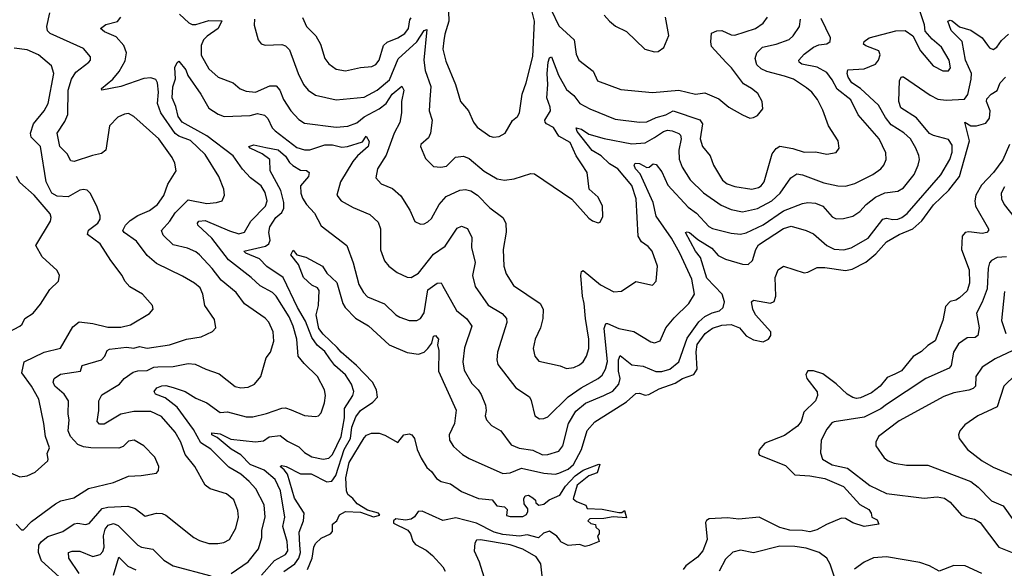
# Model space of a CAD drawing. Extents: x 1933546 to 2138868, y 524910 to 667279.
# Tile 302 of 466: x 2028135 to 2033394, y 639061 to 641992. Entities that reach past the tile are written whole.
import ezdxf

# ---------------------------------------------------------------- set-up
doc = ezdxf.new("R2010")
doc.units = 0

msp = doc.modelspace()

# ---------------------------------------------------------------- linework, layer by layer
at = {"layer": '0CON10XD'}
for points in [[(2029585, 639908.5), (2029655, 639877.3), (2029715, 639871.4), (2029730, 639875), (2029745, 639891.2), (2029762.7, 639945), (2029768.2, 639985), (2029762.7, 640015), (2029725, 640085.6), (2029654.7, 640154.7), (2029622.7, 640195), (2029614.2, 640285), (2029595.6, 640355), (2029574.3, 640404.3), (2029505, 640515.5), (2029485, 640533.9), (2029419.9, 640569.9), (2029371.8, 640615), (2029249.5, 640709.5), (2029160.3, 640825), (2029085.6, 640895), (2029083.5, 640905), (2029092.2, 640915), (2029125, 640918.7), (2029255, 640864.8), (2029305, 640848.9), (2029335, 640857.5), (2029369.3, 640915), (2029447.5, 640995), (2029455.9, 641025), (2029445, 641068.6), (2029424.7, 641104.8), (2029367.5, 641147.5), (2029325, 641193.8), (2029275.1, 641265.1), (2029135, 641372.3), (2029002, 641445), (2028981.7, 641475), (2028968.4, 641528.4), (2028948.8, 641575), (2028953.1, 641633.1), (2028966.1, 641676.1), (2028962.6, 641737.4), (2028975, 641763.8), (2028985, 641771.2), (2029021.5, 641725), (2029033.2, 641693.2), (2029102.5, 641595), (2029145, 641518.6), (2029195, 641486.5), (2029227.5, 641475), (2029365, 641480.6), (2029405, 641491.2), (2029442.4, 641482.4), (2029460.4, 641465), (2029483.9, 641415), (2029499.2, 641399.2), (2029615, 641310), (2029655, 641296.7), (2029685, 641297.4), (2029765, 641323.1), (2029805, 641322.8), (2029855, 641311.4), (2029885, 641313.9), (2029965, 641339.2), (2029985, 641370), (2030002, 641342), (2029996.8, 641315), (2029939.6, 641265), (2029914.8, 641235.2), (2029847.8, 641125), (2029828, 641055), (2029851.2, 641025), (2029915, 640989.4), (2030005, 640951.9), (2030049.7, 640909.7), (2030062.3, 640875), (2030062.2, 640762.2), (2030083.1, 640703.1), (2030105.7, 640675), (2030150.8, 640640.8), (2030205, 640617.1), (2030225, 640614.4), (2030265, 640637.1), (2030345, 640740), (2030407, 640783), (2030471.6, 640878.4), (2030495, 640888.8), (2030526.9, 640876.9), (2030548.8, 640828.8), (2030548, 640775), (2030567.2, 640695), (2030553.1, 640625), (2030566.9, 640566.9), (2030636.5, 640466.5), (2030711.9, 640421.9), (2030735.6, 640395), (2030736.4, 640375), (2030686.5, 640215), (2030682.9, 640175), (2030689.2, 640149.2), (2030785, 640025.6), (2030857.4, 639977.4), (2030867.1, 639957.1), (2030885.6, 639875.6), (2030910.3, 639860.3), (2030935, 639860.6), (2030955, 639871.1), (2031065, 639977.6), (2031133.8, 640025), (2031224.8, 640075.2), (2031245, 640093.1), (2031264.2, 640125), (2031273.4, 640166.6), (2031256.9, 640343.1), (2031265, 640368.6), (2031275, 640369.5), (2031335, 640341.5), (2031415, 640326.7), (2031505, 640270.5), (2031525, 640265.6), (2031555, 640276), (2031586.5, 640345), (2031629.9, 640400.1), (2031709.6, 640475), (2031739.1, 640525), (2031724.6, 640605), (2031660.6, 640745), (2031616.8, 640825), (2031535, 640941.9), (2031518.8, 641015), (2031448.8, 641168.8), (2031423.7, 641195), (2031417.3, 641215), (2031422.5, 641225), (2031445, 641223.5), (2031485, 641201.9), (2031496.4, 641203.6), (2031518.1, 641221.9), (2031535, 641217.8), (2031565, 641178.9), (2031597.4, 641107.4), (2031705, 640990), (2031748.9, 640958.9), (2031815, 640887.7), (2031835, 640876.7), (2031935, 640851.2), (2031985, 640846.1), (2032015, 640853.3), (2032105, 640896.8), (2032215, 640970.6), (2032315, 641010.4), (2032345, 641014.7), (2032385, 641012), (2032425, 640995.4), (2032475, 640938.1), (2032495, 640928.9), (2032535, 640930), (2032585, 640942.3), (2032622.3, 640967.7), (2032655.5, 641005), (2032705.2, 641044.8), (2032755, 641067.2), (2032825, 641076.2), (2032855, 641093.6), (2032911.5, 641165), (2032933.8, 641215), (2032940.4, 641245), (2032936.6, 641266.6), (2032922.1, 641305), (2032892.5, 641355), (2032856.9, 641386.9), (2032790.3, 641430.3), (2032759.2, 641469.2), (2032721.5, 641535), (2032625.9, 641625), (2032579.6, 641655), (2032559.7, 641685), (2032554.6, 641705.4), (2032558.8, 641725), (2032645, 641728.9), (2032705, 641754.6), (2032721.1, 641775), (2032730.4, 641805), (2032724.4, 641825), (2032655, 641852.7), (2032642.2, 641862.2), (2032644.4, 641875), (2032672, 641895), (2032815, 641933.4), (2032864.7, 641934.7), (2032905.5, 641905.5), (2032945.8, 641825), (2033014.3, 641745), (2033065, 641718.1), (2033095, 641718.6), (2033106.7, 641735), (2033100, 641775), (2033058.6, 641845), (2033007.8, 641887.8), (2032970.9, 641930.9), (2032966.9, 641965), (2032941.4, 642045)], [(2030424.8, 642035.2), (2030427.4, 641985), (2030404.7, 641915), (2030399.7, 641880.3), (2030395.4, 641835.4), (2030410.7, 641770.7), (2030461.8, 641645), (2030488.8, 641555), (2030531.4, 641505), (2030559.2, 641445), (2030578.3, 641418.3), (2030645, 641370), (2030665, 641364.3), (2030695, 641367.5), (2030728, 641385), (2030766.4, 641453.6), (2030794, 641475), (2030804.3, 641495), (2030818.2, 641595), (2030840.4, 641655), (2030875.3, 641795), (2030885.2, 641984.8), (2030869.2, 642049.2)], [(2030972.9, 642045), (2031015, 641960), (2031095.5, 641885), (2031107.5, 641807.5), (2031121.4, 641775), (2031196.9, 641716.9), (2031221.2, 641665), (2031345, 641620), (2031515, 641603.8), (2031655, 641615.4), (2031745, 641594.5), (2031795, 641600.8), (2031869.3, 641569.3), (2031922, 641525), (2031995, 641483.8), (2032035, 641466.7), (2032055, 641468.8), (2032075, 641480), (2032103.3, 641515), (2032101.2, 641555), (2032077.2, 641597.2), (2032044, 641625), (2032000.2, 641650.2), (2031936.5, 641735), (2031905.6, 641765.6), (2031829.4, 641849.4), (2031825.4, 641874.6), (2031830.6, 641919.4), (2031857.4, 641932.6), (2031885, 641933.8), (2031935, 641911.8), (2031955, 641909.4), (2032065, 641945.3), (2032105.6, 641974.4), (2032129.1, 642005)], [(2028115, 639296.7), (2028145, 639266.7), (2028155, 639266.2), (2028198.4, 639311.6), (2028325, 639406.4), (2028355, 639421.8), (2028422.9, 639437.1), (2028502.2, 639487.8), (2028635, 639518.9), (2028715, 639553.3), (2028783.5, 639556.5), (2028865, 639570), (2028875.8, 639584.2), (2028877.5, 639605), (2028856.9, 639655), (2028797.5, 639715), (2028746.7, 639745), (2028715, 639740.8), (2028687.7, 639712.3), (2028665, 639702.7), (2028514.2, 639704.2), (2028475, 639710), (2028445, 639721.9), (2028405.7, 639765), (2028393.1, 639795), (2028399.4, 639855), (2028393.3, 639885), (2028395.5, 639955), (2028371.9, 639991.9), (2028322.7, 640035), (2028313.3, 640055), (2028318.6, 640075), (2028352.2, 640097.8), (2028460, 640115), (2028467.7, 640145), (2028571.5, 640175), (2028589.4, 640195), (2028601.4, 640225), (2028615, 640231.5), (2028705, 640243.4), (2028745, 640236.5), (2028775, 640245.8), (2028815, 640238.1), (2028935.3, 640254.7), (2029025, 640285.4), (2029103.1, 640296.9), (2029165, 640326), (2029182, 640345), (2029175, 640390), (2029123.5, 640465), (2029113.6, 640525), (2029099.2, 640559.2), (2029068.6, 640585), (2029005, 640621.8), (2028865, 640688.9), (2028815, 640731.9), (2028758.5, 640808.5), (2028691.9, 640855), (2028685.5, 640865), (2028698.9, 640895), (2028725, 640920), (2028765, 640945.8), (2028827.6, 640972.4), (2028871.5, 641005), (2028905, 641052), (2028926.6, 641113.4), (2028970, 641185), (2028963.1, 641225), (2028949.5, 641255), (2028877.5, 641355), (2028745, 641475.7), (2028715, 641490.8), (2028695, 641488.1), (2028659.4, 641470.6), (2028614.4, 641425), (2028594.3, 641295), (2028572.1, 641277.9), (2028524.1, 641265.9), (2028425, 641234.6), (2028408, 641238), (2028388.9, 641275), (2028348.8, 641315), (2028334.6, 641385), (2028375, 641447.5), (2028391.1, 641485), (2028394.1, 641615.9), (2028411.1, 641675), (2028435, 641711.3), (2028504.6, 641765.4), (2028512.9, 641775), (2028513.2, 641793.2), (2028475, 641838.1), (2028297.8, 641917.8), (2028283.1, 641933.1), (2028280, 641955), (2028295, 642028.9)], [(2028346.1, 639015), (2028251, 639101), (2028234.4, 639145), (2028236, 639184), (2028251.3, 639205), (2028285, 639231.9), (2028365, 639258.6), (2028425, 639298.9), (2028445, 639302.5), (2028485.4, 639294.6), (2028505, 639301.1), (2028575, 639380), (2028605, 639387.1), (2028712.7, 639392.7), (2028750.5, 639380.5), (2028805, 639340), (2028864.6, 639355.4), (2028895, 639354.4), (2028915.8, 639345), (2029064, 639225), (2029095, 639209.5), (2029145, 639193.6), (2029192.8, 639192.8), (2029225, 639198.5), (2029255, 639215.6), (2029289.6, 639275), (2029302.9, 639335), (2029299.1, 639369.1), (2029277.7, 639427.7), (2029239.3, 639459.3), (2029151.2, 639485), (2029125.6, 639505), (2029070.5, 639605), (2029018.4, 639668.4), (2028995.2, 639735.2), (2028965, 639788.9), (2028892.7, 639872.7), (2028835, 639898.8), (2028745, 639898.9), (2028675, 639884.7), (2028585, 639831.5), (2028561.7, 639831.7), (2028548.5, 639845), (2028557.5, 639905), (2028557.5, 639955), (2028572.7, 639987.3), (2028667.5, 640045), (2028693.1, 640075), (2028740.5, 640109.5), (2028765, 640116.3), (2028815, 640117.7), (2028851.2, 640135), (2028872.2, 640137.8), (2028955, 640139.3), (2029035, 640154.7), (2029072.1, 640152.1), (2029128.8, 640125), (2029200.6, 640100.6), (2029285, 640032.9), (2029315, 640025.7), (2029355, 640028.1), (2029389.2, 640045), (2029423.1, 640085), (2029451.8, 640185), (2029475, 640215.8), (2029492.3, 640275), (2029487.7, 640325), (2029465.7, 640375.7), (2029445, 640397.3), (2029335, 640473.2), (2029290.8, 640535), (2029210.1, 640600.1), (2029163.3, 640663.3), (2029095, 640736.4), (2029075, 640752.5), (2029031.1, 640771.1), (2028955, 640789.2), (2028901.5, 640841.5), (2028892.5, 640865), (2028936.7, 640915), (2028965, 640960.9), (2029035, 641028.9), (2029135, 641010), (2029185.4, 641014.6), (2029215.5, 641024.5), (2029229.2, 641055), (2029225, 641087.5), (2029198.2, 641155), (2029125, 641271.8), (2029046.3, 641346.3), (2028985, 641369.8), (2028965, 641384.4), (2028889.3, 641495), (2028870.4, 641545), (2028876.1, 641605), (2028871.2, 641655), (2028862.1, 641672.1), (2028835, 641681.5), (2028797.1, 641677.1), (2028675, 641634.3), (2028572.5, 641615), (2028571.2, 641625), (2028632.7, 641675), (2028666.1, 641715), (2028698.4, 641771.6), (2028705.3, 641815.3), (2028691.4, 641855), (2028650.2, 641900.2), (2028587.8, 641927.8), (2028565.8, 641945), (2028593.9, 641966.1), (2028657.4, 641982.6), (2028675.3, 642005)], [(2028988.1, 642021.9), (2029037.7, 641975), (2029055, 641966.2), (2029075, 641966.7), (2029145, 641988.2), (2029215, 641986.7), (2029195, 641945.7), (2029135.3, 641904.7), (2029116.3, 641883.7), (2029103.3, 641855), (2029103.1, 641803.1), (2029145, 641728.9), (2029195, 641684.5), (2029274.6, 641654.6), (2029312.6, 641622.6), (2029345, 641609.6), (2029395, 641605.3), (2029470.4, 641639.6), (2029505, 641638.2), (2029523.3, 641615), (2029543.4, 641565), (2029582.1, 641505), (2029625, 641458.5), (2029655, 641438.8), (2029825, 641418.8), (2029886.9, 641423.1), (2029935, 641441.1), (2029975, 641472.6), (2030054.6, 641515), (2030092.2, 641545), (2030123.4, 641595), (2030176.3, 641636.3), (2030186.6, 641615), (2030173.6, 641555), (2030174.6, 641495), (2030165, 641442), (2030135, 641385.7), (2030091.2, 641268.8), (2030045.8, 641195), (2030037, 641147), (2030065.8, 641115), (2030125, 641090.6), (2030170.2, 641050.2), (2030218.1, 640975), (2030245, 640913.8), (2030275, 640900), (2030295, 640901.9), (2030315, 640912.2), (2030335, 640930.8), (2030375, 641004.4), (2030411.9, 641048.1), (2030485, 641081.8), (2030515, 641085.5), (2030545, 641076.9), (2030579.5, 641055), (2030645, 640986.4), (2030716, 640936), (2030730.5, 640905), (2030732.9, 640857.1), (2030716.7, 640765), (2030720.5, 640675), (2030732.5, 640635), (2030772.4, 640572.4), (2030915, 640475.7), (2030931.4, 640445), (2030929.4, 640395), (2030915.6, 640345), (2030888.5, 640285), (2030876.5, 640235), (2030885.6, 640195), (2030908, 640168), (2031022, 640142), (2031055, 640128.9), (2031095, 640134.5), (2031125, 640147.5), (2031144.4, 640165), (2031162.7, 640195), (2031173.8, 640235), (2031174.6, 640285.4), (2031156.3, 640396.3), (2031150.3, 640475), (2031140, 640515), (2031131.2, 640625), (2031135, 640646.7), (2031145, 640652), (2031236.4, 640576.4), (2031308.5, 640538.5), (2031348.9, 640541.1), (2031425, 640593.1), (2031515.4, 640574.6), (2031534.1, 640595.9), (2031540.6, 640675), (2031513.1, 640755), (2031490.8, 640780.8), (2031455.3, 640805.3), (2031437.9, 640835), (2031427.5, 641035), (2031405, 641106.4), (2031329.2, 641195), (2031285, 641221.5), (2031241.1, 641265), (2031193.1, 641293.1), (2031111.9, 641395), (2031106.4, 641413.6), (2031135, 641408), (2031175, 641381.3), (2031257, 641357), (2031405, 641328.2), (2031475, 641333.8), (2031525, 641362.8), (2031573.8, 641395), (2031595, 641401.3), (2031619.2, 641399.2), (2031655, 641384), (2031664.3, 641374.3), (2031668.6, 641355), (2031654.7, 641295), (2031657.6, 641247.6), (2031673.8, 641205), (2031716.3, 641136.4), (2031786.6, 641066.6), (2031881.7, 641001.7), (2031935, 640978.1), (2031995, 640964.7), (2032075, 640983.8), (2032152.5, 641025), (2032196, 641065), (2032253.1, 641146.9), (2032285, 641167.9), (2032315, 641163.4), (2032430.6, 641120.6), (2032505.4, 641104.6), (2032545, 641103.1), (2032595, 641116.2), (2032691.4, 641165), (2032734.7, 641195.3), (2032751.1, 641215), (2032763.3, 641245), (2032761.4, 641281.4), (2032724.6, 641355), (2032613.4, 641483.4), (2032574, 641564), (2032501.1, 641621.1), (2032475, 641670.8), (2032445, 641710.4), (2032395, 641738.2), (2032311.9, 641755), (2032298.9, 641765), (2032296.5, 641775), (2032325, 641808.7), (2032375, 641844.7), (2032403, 641857), (2032446.7, 641863.3), (2032463.8, 641876.2), (2032464.6, 641895), (2032415, 641999.2)], [(2029388.5, 641995), (2029387, 641963), (2029408.8, 641885), (2029425, 641863.3), (2029445, 641856.2), (2029535, 641860), (2029555, 641851.9), (2029575, 641831.4), (2029621.2, 641705), (2029651.2, 641645), (2029675, 641615.5), (2029715, 641589.1), (2029825, 641563.8), (2029975, 641578.1), (2030044.8, 641615.2), (2030109.3, 641670.7), (2030157, 641783), (2030256.5, 641873.5), (2030294.6, 641935), (2030309.7, 641939.7), (2030292.8, 641775), (2030300.1, 641720.1), (2030330.4, 641635), (2030325.4, 641565.4), (2030322.1, 641505), (2030337.1, 641455), (2030329.4, 641385), (2030318.3, 641361.7), (2030278, 641325), (2030275.7, 641315), (2030301.4, 641251.4), (2030345, 641208.6), (2030384.5, 641204.5), (2030415, 641209.4), (2030462.4, 641257.6), (2030505, 641262.2), (2030535, 641250.5), (2030615, 641182.1), (2030685, 641141.2), (2030725, 641135.5), (2030775, 641141.5), (2030865, 641170), (2030885, 641168.6), (2031083, 641033), (2031175, 640932.5), (2031195, 640918), (2031225, 640907.5), (2031235, 640910), (2031249.7, 640940.3), (2031248.1, 640995), (2031225, 641044), (2031175.8, 641085.8), (2031165.8, 641175), (2031135, 641222), (2031106.7, 641265), (2031075, 641335.5), (2031015, 641369.1), (2030986.6, 641416.6), (2030948.8, 641435), (2030940.7, 641445), (2030940, 641455), (2030969, 641505), (2030967.7, 641525), (2030950.1, 641575), (2030955.9, 641645), (2030951.7, 641705), (2030957.1, 641765), (2030965, 641788.9), (2030975, 641794.3), (2031012.4, 641695), (2031055, 641619.4), (2031095, 641587.5), (2031126.9, 641545), (2031180, 641515), (2031315, 641460), (2031445, 641443.9), (2031485, 641446.8), (2031535, 641470), (2031586, 641484), (2031625.3, 641504.7), (2031767.2, 641457.2)], [(2029644.6, 642004.6), (2029667.3, 641955), (2029716.3, 641906.4), (2029741.5, 641861.5), (2029764.5, 641785), (2029785, 641757.1), (2029825, 641727.8), (2029875, 641719.1), (2029955, 641737.1), (2030015, 641742.7), (2030036.9, 641753.1), (2030055.4, 641775), (2030077.7, 641855), (2030097.9, 641872.1), (2030155, 641895.9), (2030191, 641919), (2030210.5, 641945), (2030218.1, 641991.9), (2030225, 642001.8)], [(2031255.7, 642015.7), (2031285, 641983.8), (2031317.7, 641957.7), (2031375, 641928.8), (2031474.5, 641834.5), (2031525, 641820.8), (2031545, 641822), (2031575, 641843.8), (2031601.7, 641908.3), (2031584.4, 642005)], [(2031767.2, 641457.2), (2031782.5, 641435), (2031769.1, 641355), (2031780.9, 641315), (2031822.2, 641265), (2031840.9, 641215), (2031888.5, 641135), (2031914.2, 641115), (2031955, 641100.8), (2032045, 641086.2), (2032081.2, 641095), (2032095, 641104.4), (2032111.2, 641125), (2032153.8, 641276.2), (2032175, 641303.3), (2032195, 641316.2), (2032265, 641304.7), (2032325, 641284.7), (2032385.3, 641285.3), (2032446.4, 641273.6), (2032495, 641282), (2032511.4, 641305), (2032506.5, 641345), (2032454.7, 641424.7), (2032425, 641508.8), (2032395.5, 641565), (2032365.6, 641605), (2032337.6, 641627.6), (2032266.9, 641675), (2032220.5, 641689.5), (2032125.8, 641715), (2032095, 641729.3), (2032071.3, 641751.3), (2032062.3, 641785), (2032071.5, 641815), (2032101.9, 641845), (2032175, 641861.4), (2032245, 641886.7), (2032266.2, 641905), (2032300, 641955), (2032305.4, 641995)], [(2029449.1, 641309.1), (2029515, 641296.2), (2029555, 641262.4), (2029575, 641229.8), (2029593.6, 641213.6), (2029635, 641188.8), (2029666, 641186), (2029680, 641175), (2029677.1, 641155), (2029634.5, 641105), (2029636.1, 641065), (2029645, 641039.4), (2029665.8, 641005), (2029708.7, 640958.7), (2029745, 640890.5), (2029881.4, 640785), (2029915, 640693.8), (2029946.9, 640576.9), (2029971.2, 640535), (2029992.1, 640512.1), (2030083.5, 640473.5), (2030144.4, 640415), (2030165, 640402.7), (2030215, 640385.4), (2030255, 640384.6), (2030275, 640395.6), (2030295, 640425.8), (2030315, 640549.1), (2030365, 640584.6), (2030385.6, 640585.6), (2030392.9, 640572.9), (2030467.8, 640437.8), (2030523.4, 640393.4), (2030550, 640355), (2030510.7, 640239.3), (2030502.1, 640165), (2030509.5, 640119.5), (2030549.2, 640049.1), (2030583.6, 640015), (2030599.2, 639989.2), (2030622.8, 639932.8), (2030626.7, 639905), (2030620.8, 639875), (2030628, 639855), (2030654.5, 639824.5), (2030705, 639795.8), (2030760.5, 639720.5), (2030803.1, 639703.1), (2030875, 639692.4), (2030927.3, 639667.3), (2030955, 639668.8), (2031013.6, 639686.4), (2031036.2, 639715), (2031065.2, 639834.8), (2031105, 639900.9), (2031156.4, 639943.6), (2031254.7, 639984.7), (2031303.1, 640006.9), (2031335.7, 640045), (2031341.7, 640075), (2031333.7, 640115), (2031333.5, 640175), (2031342.2, 640197.8), (2031405, 640148.6), (2031465, 640140.4), (2031533.3, 640113.3), (2031565, 640112.9), (2031606.9, 640125), (2031655, 640164.4), (2031699, 640291), (2031761.4, 640378.6), (2031793.8, 640406.2), (2031833.4, 640426.6), (2031872.6, 640437.4), (2031892.7, 640455), (2031899.7, 640485), (2031887.2, 640525), (2031805, 640611.6), (2031770.8, 640720.8), (2031743.5, 640755), (2031691.8, 640855), (2031700.6, 640859.4), (2031712.9, 640855), (2031757.1, 640817.1), (2031831.8, 640771.8), (2031865, 640733.1), (2031905, 640712), (2031995, 640686.8), (2032025, 640684.5), (2032049.1, 640705), (2032066.2, 640765), (2032081.5, 640788.5), (2032215, 640876.9), (2032255, 640888.2), (2032335, 640865.4), (2032375, 640847.5), (2032446, 640786), (2032485, 640766.7), (2032536.7, 640763.3), (2032575, 640773.1), (2032666.1, 640825), (2032745, 640926.9), (2032765, 640932.4), (2032797.5, 640925), (2032825, 640926.7), (2032847.3, 640935), (2032875, 640955.9), (2033055, 641162.5), (2033103.1, 641245), (2033115.9, 641284.1), (2033115, 641322), (2033095, 641352.7), (2033015, 641373), (2032995, 641383.4), (2032925, 641468.6), (2032841.2, 641521.2), (2032830.8, 641555), (2032833.3, 641666.7), (2032843.8, 641686.2), (2032855, 641686.5), (2032998.3, 641588.3), (2033037.9, 641567.9), (2033083, 641563), (2033181.7, 641568.3), (2033198.3, 641591.7), (2033217.5, 641675), (2033218, 641705), (2033186.6, 641775), (2033168.9, 641875), (2033109.7, 641935), (2033091.9, 641985), (2033105, 641989.2), (2033115, 641985.4), (2033155, 641953.5), (2033215, 641935.9), (2033275.3, 641895), (2033304.4, 641855.6), (2033315, 641842.1), (2033335, 641832.2), (2033354.3, 641845), (2033379.2, 641880.8), (2033415.5, 641914.5)], [(2028085, 639570.6), (2028135, 639549.4), (2028175, 639555.6), (2028218, 639575), (2028284, 639635), (2028287.5, 639645), (2028280.8, 639675), (2028293.3, 639705), (2028271.8, 639765), (2028263.8, 639835), (2028236.2, 639965), (2028197.3, 640035), (2028145.4, 640105), (2028157.8, 640165), (2028265, 640216.4), (2028352.5, 640237.5), (2028419.1, 640350.9), (2028452.5, 640377.5), (2028525, 640369.3), (2028605, 640348.9), (2028675, 640350), (2028727.3, 640362.7), (2028828.3, 640421.7), (2028846.7, 640445), (2028843.3, 640465), (2028790, 640525), (2028722, 640565), (2028695.8, 640595), (2028682.5, 640625), (2028621.4, 640705), (2028564.7, 640794.7), (2028497.3, 640845), (2028502.2, 640867.7), (2028552.5, 640905), (2028564.1, 640925.9), (2028564, 640945), (2028546.6, 640996.6), (2028510.8, 641065), (2028495, 641080.8), (2028475, 641085.6), (2028455, 641080.5), (2028393.6, 641046.4), (2028335, 641049.4), (2028306.6, 641065), (2028275.3, 641125), (2028245.4, 641315), (2028196.4, 641365), (2028192.1, 641385), (2028208.5, 641435), (2028266.1, 641505), (2028286.2, 641545), (2028317.1, 641705), (2028304.4, 641745), (2028234.2, 641805), (2028175, 641830.4), (2028105, 641839.5)], [(2029545, 639043.8), (2029604.3, 639085), (2029625.4, 639114.6), (2029634.8, 639145), (2029631.8, 639185), (2029626.9, 639255), (2029651.1, 639315), (2029653.7, 639355), (2029603.2, 639435), (2029564.5, 639564.5), (2029547.9, 639587.9), (2029525.8, 639605), (2029535, 639610.5), (2029558.1, 639605), (2029635, 639565.5), (2029691.4, 639565), (2029775, 639523.2), (2029802.6, 639527.4), (2029822.6, 639557.4), (2029867.8, 639695), (2029900.9, 639755), (2029908.9, 639815), (2029930, 639870), (2029955, 639903.9), (2030021.1, 639948.9), (2030045.2, 639975), (2030040.9, 640015), (2030018.9, 640055), (2029934.4, 640145), (2029851, 640215), (2029831.2, 640241.2), (2029755, 640311.7), (2029733, 640343), (2029717.8, 640415), (2029731.5, 640465), (2029734.5, 640544.5), (2029725, 640559.2), (2029695, 640574.4), (2029650.8, 640615), (2029623.5, 640685), (2029583.2, 640735), (2029595, 640760), (2029615.6, 640735.6), (2029662.7, 640722.7), (2029751.1, 640675), (2029775, 640637.3), (2029828.8, 640588.8), (2029860.8, 640475), (2029873.5, 640455), (2029928.2, 640398.2), (2029997.3, 640357.3), (2030108.6, 640255), (2030205, 640214.1), (2030265.3, 640204.7), (2030294.3, 640215), (2030314.5, 640235), (2030335.3, 640264.7), (2030345, 640300.6), (2030355.7, 640305.7), (2030372.4, 640285), (2030366.2, 640255), (2030374.1, 640225), (2030371.8, 640115), (2030465.3, 639905.3), (2030457.8, 639835), (2030427.9, 639775), (2030430.4, 639745), (2030452.3, 639712.3), (2030499.6, 639669.6), (2030535, 639647.7), (2030715, 639568.5), (2030755, 639571.9), (2030815.6, 639595.6), (2030935, 639568.7), (2030994.8, 639564.8), (2031015, 639569.3), (2031065, 639591.4), (2031092.3, 639615), (2031135.6, 639695), (2031165, 639797.1), (2031206.7, 639843.2), (2031255, 639874.6), (2031375, 639950), (2031425, 639995.5), (2031445, 639997.3), (2031475, 639986.7), (2031495, 639990.5), (2031549.8, 640020.2), (2031635, 640050.2), (2031675, 640075.5), (2031735, 640096.3), (2031752.4, 640125), (2031747.6, 640217.6), (2031753.2, 640256.8), (2031795.8, 640315), (2031835, 640343.2), (2031885, 640360.7), (2031935, 640364.3), (2031980, 640345), (2032015, 640303.8), (2032055, 640282), (2032105, 640270.9), (2032133.5, 640285), (2032146.7, 640305), (2032146.8, 640325), (2032065.6, 640415), (2032051.1, 640445), (2032044.3, 640485), (2032055, 640494), (2032145, 640477.5), (2032165, 640486.7), (2032174.3, 640515), (2032170.6, 640615), (2032185, 640656.2), (2032215, 640675.8), (2032325, 640640), (2032345, 640642.9), (2032395, 640668.2), (2032435, 640668.8), (2032545, 640651.9), (2032580.5, 640659.5), (2032653.5, 640696.5), (2032708.1, 640741.9), (2032765, 640805.3), (2032831.4, 640845), (2032905.2, 640874.8), (2032952.8, 640917.2), (2033015, 641003.6), (2033098.1, 641081.9), (2033155.1, 641154.9), (2033207.4, 641345), (2033182.5, 641445), (2033215, 641425.7), (2033245.6, 641425.6), (2033295, 641440), (2033315, 641465.8), (2033318.4, 641505), (2033298.9, 641555), (2033300.3, 641569.7), (2033323.3, 641595), (2033355.9, 641614.1), (2033372, 641655), (2033400, 641685)], [(2029425.9, 639025), (2029495, 639103.4), (2029555, 639134.8), (2029567.5, 639155), (2029563.3, 639205), (2029540.3, 639285), (2029550.5, 639335), (2029527.8, 639475), (2029498.8, 639535), (2029440, 639585), (2029365, 639615.7), (2029315, 639668.2), (2029265, 639697.4), (2029189.6, 639759.6), (2029161.5, 639775), (2029161.2, 639785), (2029205, 639780), (2029261.9, 639751.9), (2029395, 639737.6), (2029437.3, 639742.7), (2029466.9, 639763.1), (2029525, 639770), (2029565, 639740.7), (2029625, 639710.9), (2029655, 639680), (2029695, 639656.7), (2029755, 639643.8), (2029785, 639650), (2029805, 639669.1), (2029851.8, 639765), (2029869, 639865), (2029869, 639915), (2029913.8, 639985), (2029919.2, 640005), (2029906.1, 640045), (2029874, 640094), (2029818.4, 640145), (2029790.7, 640180.7), (2029765, 640219.2), (2029723.7, 640253.7), (2029695, 640294), (2029661.7, 640381.7), (2029618.5, 640455), (2029541.6, 640615), (2029455, 640673.3), (2029415, 640713.8), (2029343.1, 640745), (2029332.5, 640755), (2029447, 640783), (2029466.2, 640795), (2029472.8, 640815), (2029465.9, 640855), (2029470.3, 640885), (2029503.3, 640935), (2029535, 640961.4), (2029545.5, 640985), (2029545.9, 641015), (2029529.7, 641079.7), (2029471.9, 641185), (2029471.2, 641245), (2029429.2, 641275), (2029366.2, 641305), (2029358, 641315), (2029385, 641323.5), (2029449.1, 641309.1)], [(2033421.3, 641325), (2033386, 641244), (2033336.3, 641175), (2033272, 641108), (2033242.2, 641055), (2033236.6, 641025), (2033240.8, 640995), (2033310, 640875), (2033310, 640865), (2033300, 640855), (2033275, 640850), (2033205, 640859.2), (2033185, 640856), (2033168, 640835), (2033165.6, 640765), (2033205.9, 640655.9), (2033207.9, 640585), (2033195, 640543.8), (2033155, 640505.7), (2033135, 640493.3), (2033105, 640485.8), (2033080.4, 640459.6), (2033065.9, 640385), (2033025, 640277.1), (2032985, 640251.9), (2032951.2, 640218.8), (2032907.6, 640192.4), (2032844, 640116), (2032808.9, 640098.9), (2032768.8, 640081.2), (2032731.4, 640035), (2032685, 639998.1), (2032625, 639971.1), (2032605, 639968.5), (2032585, 639972.9), (2032555, 639990.8), (2032496.5, 640046.5), (2032425, 640099.5), (2032375, 640116.7), (2032345, 640115.3), (2032334.3, 640095.7), (2032338.2, 640075), (2032393.8, 640003.8), (2032395.8, 639985), (2032384.7, 639955), (2032323, 639895), (2032308.6, 639845), (2032289.4, 639820.6), (2032220.1, 639769.9), (2032115, 639728.9), (2032085, 639693.8), (2032080, 639675), (2032085.8, 639665), (2032225, 639609.8), (2032275, 639560.7), (2032355, 639555.9), (2032435, 639540.8), (2032535, 639497.8)], [(2028078, 640325), (2028135.4, 640354.6), (2028148.6, 640365), (2028162, 640395), (2028206.6, 640423.4), (2028245, 640471.4), (2028295, 640550.8), (2028341.2, 640595), (2028347.5, 640625), (2028335, 640652), (2028254.7, 640724.7), (2028220.8, 640785), (2028299.5, 640915), (2028302.5, 640935), (2028297.3, 640955), (2028212.5, 641055), (2028135, 641121.9), (2028117.7, 641155)], [(2033395, 641100), (2033377.8, 641065), (2033378.9, 641035), (2033392.5, 641005), (2033473.3, 640903.3)], [(2033405, 640725.8), (2033355, 640720.9), (2033325, 640705.4), (2033315, 640692.9), (2033307.4, 640665), (2033302.7, 640555), (2033276.2, 640483.8), (2033245.4, 640425), (2033259.1, 640345), (2033252.9, 640305), (2033237.5, 640295), (2033195, 640291.9), (2033149.8, 640260.2), (2033123.1, 640215), (2033110.8, 640145), (2033100, 640130), (2032975.5, 640075), (2032764.5, 639935.5), (2032735, 639913.7), (2032645, 639868.4), (2032485.5, 639844.5), (2032472.1, 639837.9), (2032446.1, 639803.9), (2032415.8, 639745), (2032411.2, 639678.8), (2032422.5, 639645), (2032474.7, 639614.7), (2032557, 639597), (2032675, 639504), (2032765, 639460.4), (2032965, 639436.4), (2033035, 639443.5), (2033075, 639435.6), (2033104.2, 639415), (2033165.5, 639345.5), (2033192.9, 639332.9), (2033235, 639324.5), (2033264.4, 639305), (2033364.7, 639174.7), (2033435.3, 639145.3)], [(2033395, 640540), (2033379.6, 640385), (2033402.3, 640315)], [(2033438.9, 640225), (2033345, 640180.9), (2033275, 640135.6), (2033242.3, 640085), (2033240, 640035), (2033228.1, 640021.9), (2033205, 640012), (2033125, 639997.8), (2033071.2, 639978.8), (2032831.3, 639848.7), (2032721.9, 639765), (2032707.1, 639735), (2032707.1, 639715), (2032751.7, 639651.7), (2032773.8, 639635), (2032805, 639623.3), (2032872, 639612), (2032985, 639612.5), (2033214.4, 639524.4), (2033253.8, 639495), (2033325, 639421.5), (2033387.5, 639395), (2033445, 639314.4)], [(2033455, 640096.8), (2033391.5, 640035), (2033355, 639923.1), (2033252.5, 639875), (2033183, 639827), (2033155.8, 639795), (2033149.2, 639775), (2033151.9, 639755), (2033197.1, 639695), (2033275, 639635.5), (2033335, 639602.1), (2033444.2, 639555)], [(2029265, 639032.5), (2029355.4, 639095), (2029409.6, 639165), (2029428.7, 639225), (2029427.8, 639265), (2029446.3, 639335), (2029440.4, 639399.6), (2029395.3, 639485), (2029360.8, 639525), (2029315, 639564.7), (2029252.2, 639602.2), (2029155, 639698.1), (2029101.9, 639731.9), (2029062.8, 639802.8), (2028975, 639921.2), (2028911.3, 639971.3), (2028860.8, 639990.8), (2028852.7, 640005), (2028867.5, 640025), (2028893.9, 640036.1), (2028915, 640037.4), (2028955, 640027.9), (2029018.2, 640005), (2029075, 639970), (2029135, 639945.9), (2029205, 639894.4), (2029245, 639897.3), (2029345, 639869.6), (2029379.1, 639870.9), (2029452.1, 639887.9), (2029535, 639917.1), (2029555, 639918.2), (2029585, 639908.5)], [(2029671.6, 639055), (2029696.7, 639115), (2029705, 639173.3), (2029715, 639194), (2029745, 639222.9), (2029794.6, 639245.4), (2029805, 639257.5), (2029805, 639296.7), (2029828.8, 639315), (2029843.6, 639346.4), (2029875, 639364.5), (2029955, 639361.9), (2030025, 639335.6), (2030058.8, 639345), (2030051.2, 639355), (2029991.5, 639371.5), (2029936.7, 639405), (2029914.7, 639434.7), (2029887.7, 639455), (2029879.7, 639475), (2029876.1, 639545), (2029895, 639627.1), (2029975, 639758.8), (2029987.7, 639772.3), (2030013, 639783), (2030055, 639782.5), (2030085, 639772.5), (2030155, 639732.5), (2030186.4, 639773.6), (2030215, 639780), (2030230, 639775), (2030243.9, 639753.9), (2030256.9, 639695), (2030279.7, 639649.7), (2030309.4, 639599.4), (2030335, 639578.1), (2030361.5, 639541.5), (2030385, 639525.5), (2030435, 639511.9), (2030495, 639471.8), (2030584.5, 639434.5), (2030605, 639432.1), (2030657.4, 639427.4), (2030682.5, 639395), (2030725, 639390), (2030737.5, 639375), (2030735, 639343.3), (2030755, 639337.5), (2030821.3, 639338.7), (2030840.9, 639349.1), (2030848.8, 639365), (2030848, 639378), (2030830, 639405), (2030827, 639433), (2030835, 639447.5), (2030851.7, 639451.7), (2030875, 639437.5), (2030890, 639425), (2030891.7, 639411.7), (2030908.3, 639398.3), (2030935, 639404), (2030963.4, 639426.6), (2031018.8, 639451.2), (2031050.3, 639499.7), (2031100.9, 639555), (2031145, 639585.9), (2031228.3, 639618.3), (2031232.5, 639615), (2031218.3, 639571.7), (2031175, 639554.3), (2031112.5, 639505), (2031091.7, 639431.7), (2031108.3, 639418.3), (2031158.3, 639398.3), (2031165, 639380), (2031245, 639376.7), (2031335, 639358.8), (2031350, 639360), (2031365, 639370), (2031375, 639330), (2031305, 639336), (2031255, 639327.5), (2031180, 639325), (2031170, 639315), (2031185, 639300), (2031210, 639295), (2031211.7, 639281.7), (2031230, 639265), (2031230, 639245), (2031220, 639235), (2031230, 639205), (2031177, 639183), (2031155, 639177.5), (2031125, 639187.5), (2031063.6, 639183.6), (2031025, 639202.5), (2031017.5, 639215), (2031003, 639233), (2030965, 639260), (2030931.7, 639248.3), (2030905, 639224), (2030845, 639240), (2030805, 639233.2), (2030715, 639242.2), (2030669.1, 639255), (2030575, 639302.8), (2030465, 639331.4), (2030395, 639316.2), (2030285, 639366), (2030262.5, 639365), (2030243.9, 639336.1), (2030225.6, 639324.4), (2030195, 639317.9), (2030142.9, 639325), (2030130.9, 639315), (2030131.8, 639301.8), (2030207.1, 639265), (2030222.9, 639245), (2030235, 639206.7), (2030247.9, 639187.9), (2030305, 639158.1), (2030338.9, 639128.9), (2030395, 639069.4), (2030407.5, 639045)], [(2032535, 639497.8), (2032621.5, 639401.5), (2032670, 639375), (2032683.1, 639355), (2032686.7, 639335), (2032715, 639320), (2032723.3, 639296.7), (2032645, 639284.4), (2032585, 639303.3), (2032545, 639326.7), (2032525, 639328.8), (2032444.1, 639295.9), (2032393, 639267), (2032355, 639256.5), (2032315, 639263.8), (2032247.5, 639265), (2032195, 639278.5), (2032085, 639334.4), (2031975, 639323.8), (2031915, 639331.3), (2031816.7, 639325), (2031803.2, 639316.8), (2031797.5, 639305), (2031806.1, 639215), (2031783.2, 639155), (2031755, 639120.8), (2031692.9, 639075), (2031678.9, 639055)], [(2028452.8, 639032.8), (2028397.7, 639115), (2028394.6, 639145.4), (2028415, 639153.3), (2028455, 639152.9), (2028525, 639123.4), (2028564.7, 639135.2), (2028578.7, 639151.3), (2028585.8, 639174.2), (2028582.2, 639235), (2028590.4, 639269.6), (2028607.9, 639292.1), (2028635, 639300.6), (2028660.5, 639290.5), (2028765, 639185.4), (2028785, 639174.6), (2028845, 639163.5), (2028905, 639104.6), (2028954.7, 639074.7), (2029155, 639021.2)], [(2030927.4, 639005), (2030919, 639085), (2030892.4, 639122.4), (2030822.8, 639162.8), (2030755, 639186.2), (2030596.4, 639213.6), (2030575, 639210.8), (2030565.9, 639195.9), (2030561.8, 639155), (2030589.2, 639095), (2030612.9, 639015)], [(2032488.8, 639008.8), (2032463.6, 639083.6), (2032445, 639115.3), (2032405, 639145.2), (2032335, 639169), (2032275, 639177.4), (2032195, 639179.2), (2032055, 639144.5), (2031985, 639157.5), (2031943.2, 639146.8), (2031905, 639110), (2031870.3, 639045)], [(2028636.4, 639025), (2028665, 639120), (2028711.7, 639071.7), (2028755, 639053.6)], [(2033273.3, 639033.3), (2033185, 639074.1), (2033125, 639076.6), (2033045, 639045.5), (2032994.2, 639075), (2032941.9, 639091.9), (2032765, 639121.7), (2032695, 639116.5), (2032645, 639093.9), (2032594.1, 639055.9)]]:
    msp.add_lwpolyline(points, dxfattribs=at)

doc.saveas('drawing.dxf')
